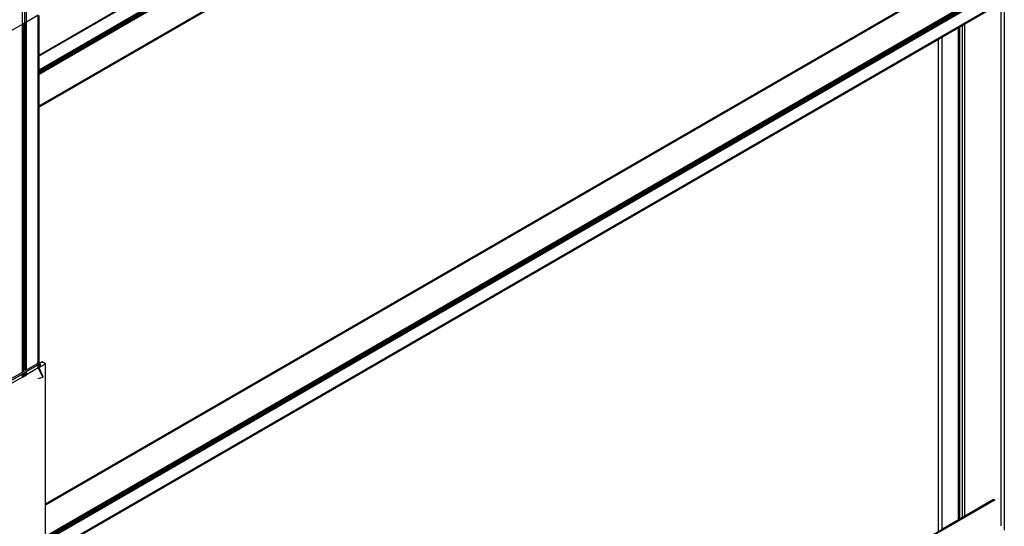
# Model space of a CAD drawing. Header units: millimetres. Extents: x 10 to 1250, y -62 to 528.
# Tile 678 of 909: x 613.59 to 616.26, y 511.6 to 512.97. Entities that reach past the tile are written whole.
import ezdxf

# ---------------------------------------------------------------- set-up
doc = ezdxf.new("R2010")
doc.units = ezdxf.units.MM
doc.header["$LTSCALE"] = 0.05

msp = doc.modelspace()

# ---------------------------------------------------------------- linework, layer by layer
at = {"color": 8}
for p, q in [((613.6437, 512.8722), (615.722, 514.0721)), ((613.6437, 512.8703), (615.724, 514.0714)), ((613.6437, 512.8333), (615.7561, 514.0528)), ((613.6437, 512.8305), (615.7581, 514.0513)), ((613.6437, 512.8273), (615.7598, 514.049)), ((613.6437, 512.8241), (615.7609, 514.0464)), ((613.6437, 512.8213), (615.7613, 514.0439)), ((613.6437, 512.7353), (615.719, 513.9334)), ((613.6437, 512.7334), (615.7184, 513.9313)), ((613.6437, 512.8728), (615.1074, 513.7179)), ((613.6437, 512.7328), (615.2286, 513.6479)), ((613.6612, 511.6588), (616.1899, 513.1187)), ((613.6612, 511.6567), (616.1921, 513.118)), ((613.6612, 511.5719), (616.2511, 513.0672)), ((613.6612, 511.5689), (616.2533, 513.0655)), ((613.6612, 511.5653), (616.2551, 513.063)), ((613.6612, 511.5618), (616.2564, 513.0601)), ((613.6612, 511.5588), (616.2568, 513.0574)), ((613.6612, 511.6595), (616.0786, 513.0552)), ((613.6612, 511.5229), (616.2568, 513.0215)), ((613.6612, 511.5209), (616.2564, 513.0192)), ((616.2568, 513.0215), (616.2568, 511.5877)), ((613.5991, 512.9568), (613.5991, 512.9927)), ((613.6043, 512.9956), (613.6043, 512.9598)), ((613.6095, 512.9628), (613.6095, 512.9986)), ((616.1497, 512.957), (616.2481, 513.0138)), ((616.2481, 511.6617), (616.2481, 513.0138)), ((613.6043, 512.9598), (613.6095, 512.9628)), ((613.6095, 512.9628), (613.6416, 512.9813)), ((613.6095, 512.9607), (613.6095, 512.9628)), ((613.6416, 512.8716), (613.6416, 512.9786)), ((613.6432, 512.8725), (613.6432, 512.9795)), ((613.6437, 512.8728), (613.6437, 512.9798)), ((613.567, 512.9383), (613.5991, 512.9568)), ((613.5991, 512.9568), (613.6043, 512.9598)), ((613.5991, 512.9548), (613.5991, 512.9568)), ((613.5991, 512.9548), (613.6007, 512.9557)), ((613.5991, 512.9541), (613.6007, 512.955)), ((613.5991, 512.9541), (613.5991, 512.9548)), ((613.5991, 512.8471), (613.5991, 512.9541)), ((613.6007, 512.9557), (613.6039, 512.9575)), ((613.6007, 512.9557), (613.6007, 512.9559)), ((613.6007, 512.955), (613.6007, 512.9557)), ((613.6007, 512.955), (613.6013, 512.9553)), ((613.6007, 512.848), (613.6007, 512.955)), ((613.6013, 512.9553), (613.6015, 512.9554)), ((613.6013, 512.9553), (613.6013, 512.9554)), ((613.6013, 512.8483), (613.6013, 512.9553)), ((613.6015, 512.9554), (613.6026, 512.9561)), ((613.6015, 512.8484), (613.6015, 512.9554)), ((613.6039, 512.9575), (613.6026, 512.9561)), ((613.6026, 512.9561), (613.6041, 512.9569)), ((613.6043, 512.9598), (613.6039, 512.9575)), ((613.6039, 512.9575), (613.6071, 512.9594)), ((613.6043, 512.9571), (613.6057, 512.9579)), ((613.6043, 512.8501), (613.6043, 512.9571)), ((613.6043, 512.9571), (613.6043, 512.9571)), ((613.6057, 512.9579), (613.6069, 512.9585)), ((613.6057, 512.8509), (613.6057, 512.9579)), ((613.6069, 512.9585), (613.6071, 512.9587)), ((613.6069, 512.9585), (613.6069, 512.8515)), ((613.6071, 512.9594), (613.6095, 512.9607)), ((613.6071, 512.9587), (613.6095, 512.96)), ((613.6071, 512.9594), (613.6071, 512.9596)), ((613.6071, 512.9587), (613.6071, 512.9594)), ((613.6071, 512.8517), (613.6071, 512.9587)), ((613.6095, 512.96), (613.6095, 512.9607)), ((613.6095, 512.853), (613.6095, 512.96)), ((616.0873, 512.9209), (616.1331, 512.9474)), ((616.1331, 512.9474), (616.1361, 512.9491)), ((616.1331, 511.6169), (616.1331, 512.9474)), ((616.1361, 512.9491), (616.1432, 512.9532)), ((616.1361, 511.6187), (616.1361, 512.9491)), ((616.1432, 512.9532), (616.1497, 512.957)), ((616.1432, 511.6228), (616.1432, 512.9532)), ((616.1497, 511.6266), (616.1497, 512.957)), ((613.6612, 511.5202), (616.0786, 512.9159)), ((616.0786, 512.9159), (616.0873, 512.9209)), ((616.0786, 511.5855), (616.0786, 512.9159)), ((616.0873, 512.9209), (616.0873, 511.5905)), ((613.6416, 512.8716), (613.6432, 512.8725)), ((613.6416, 512.8709), (613.6432, 512.8718)), ((613.6416, 512.8709), (613.6416, 512.8716)), ((613.6416, 512.8691), (613.6416, 512.8709)), ((613.6416, 512.8691), (613.6432, 512.87)), ((613.6416, 512.832), (613.6416, 512.8691)), ((613.6432, 512.8725), (613.6437, 512.8728)), ((613.6432, 512.8718), (613.6432, 512.8725)), ((613.6432, 512.8718), (613.6437, 512.8722)), ((613.6432, 512.87), (613.6432, 512.8718)), ((613.6432, 512.87), (613.6437, 512.8703)), ((613.6432, 512.8329), (613.6432, 512.87)), ((613.6437, 512.8722), (613.6437, 512.8728)), ((613.6437, 512.8703), (613.6437, 512.8722)), ((613.6437, 512.8333), (613.6437, 512.8703)), ((613.5991, 512.8471), (613.6007, 512.848)), ((613.5991, 512.8464), (613.6007, 512.8474)), ((613.5991, 512.8464), (613.5991, 512.8471)), ((613.5991, 512.8446), (613.5991, 512.8464)), ((613.5991, 512.8446), (613.6007, 512.8455)), ((613.5991, 512.8075), (613.5991, 512.8446)), ((613.6007, 512.848), (613.6013, 512.8483)), ((613.6007, 512.8474), (613.6007, 512.848)), ((613.6007, 512.8474), (613.6013, 512.8477)), ((613.6007, 512.8455), (613.6007, 512.8474)), ((613.6007, 512.8455), (613.6013, 512.8458)), ((613.6007, 512.8084), (613.6007, 512.8455)), ((613.6013, 512.8483), (613.6015, 512.8484)), ((613.6013, 512.8477), (613.6013, 512.8483)), ((613.6013, 512.8477), (613.6015, 512.8478)), ((613.6013, 512.8458), (613.6013, 512.8477)), ((613.6013, 512.8458), (613.6015, 512.846)), ((613.6013, 512.8088), (613.6013, 512.8458)), ((613.6015, 512.8478), (613.6015, 512.8484)), ((613.6015, 512.846), (613.6015, 512.8478)), ((613.6015, 512.8089), (613.6015, 512.846)), ((613.6043, 512.8501), (613.6057, 512.8509)), ((613.6043, 512.8494), (613.6057, 512.8502)), ((613.6043, 512.8494), (613.6043, 512.8501)), ((613.6043, 512.8476), (613.6043, 512.8494)), ((613.6043, 512.8476), (613.6057, 512.8484)), ((613.6043, 512.8105), (613.6043, 512.8476)), ((613.6057, 512.8509), (613.6069, 512.8515)), ((613.6057, 512.8502), (613.6069, 512.8509)), ((613.6057, 512.8502), (613.6057, 512.8509)), ((613.6057, 512.8484), (613.6057, 512.8502)), ((613.6057, 512.8484), (613.6069, 512.8491)), ((613.6057, 512.8113), (613.6057, 512.8484)), ((613.6069, 512.8515), (613.6071, 512.8517)), ((613.6069, 512.8515), (613.6069, 512.8509)), ((613.6069, 512.8509), (613.6071, 512.851)), ((613.6069, 512.8509), (613.6069, 512.8491)), ((613.6069, 512.8491), (613.6071, 512.8492)), ((613.6069, 512.8491), (613.6069, 512.812)), ((613.6071, 512.8517), (613.6095, 512.853)), ((613.6071, 512.851), (613.6095, 512.8524)), ((613.6071, 512.851), (613.6071, 512.8517)), ((613.6071, 512.8492), (613.6071, 512.851)), ((613.6071, 512.8492), (613.6095, 512.8506)), ((613.6071, 512.8121), (613.6071, 512.8492)), ((613.6095, 512.8524), (613.6095, 512.853)), ((613.6095, 512.8506), (613.6095, 512.8524)), ((613.6095, 512.8135), (613.6095, 512.8506)), ((613.6416, 512.832), (613.6432, 512.8329)), ((613.6416, 512.8293), (613.6416, 512.832)), ((613.6416, 512.8293), (613.6432, 512.8302)), ((613.6416, 512.8261), (613.6416, 512.8293)), ((613.6432, 512.8329), (613.6437, 512.8333)), ((613.6432, 512.8302), (613.6432, 512.8329)), ((613.6432, 512.8302), (613.6437, 512.8305)), ((613.6432, 512.827), (613.6432, 512.8302)), ((613.6437, 512.8305), (613.6437, 512.8333)), ((613.6437, 512.8273), (613.6437, 512.8305)), ((613.5991, 512.8075), (613.6007, 512.8084)), ((613.5991, 512.8048), (613.5991, 512.8075)), ((613.5991, 512.8048), (613.6007, 512.8057)), ((613.5991, 512.8016), (613.5991, 512.8048)), ((613.5991, 512.8016), (613.6007, 512.8025)), ((613.6007, 512.8084), (613.6013, 512.8088)), ((613.6007, 512.8057), (613.6007, 512.8084)), ((613.6007, 512.8057), (613.6013, 512.806)), ((613.6007, 512.8025), (613.6007, 512.8057)), ((613.6007, 512.8025), (613.6013, 512.8028)), ((613.6007, 512.7993), (613.6007, 512.8025)), ((613.6013, 512.8088), (613.6015, 512.8089)), ((613.6013, 512.806), (613.6013, 512.8088)), ((613.6013, 512.806), (613.6015, 512.8062)), ((613.6013, 512.8028), (613.6013, 512.806)), ((613.6013, 512.8028), (613.6015, 512.8029)), ((613.6013, 512.7996), (613.6013, 512.8028)), ((613.6015, 512.8062), (613.6015, 512.8089)), ((613.6015, 512.8029), (613.6015, 512.8062)), ((613.6015, 512.7997), (613.6015, 512.8029)), ((613.6043, 512.8105), (613.6057, 512.8113)), ((613.6043, 512.8078), (613.6043, 512.8105)), ((613.6043, 512.8078), (613.6057, 512.8086)), ((613.6043, 512.8046), (613.6043, 512.8078)), ((613.6043, 512.8046), (613.6057, 512.8054)), ((613.6043, 512.8013), (613.6043, 512.8046)), ((613.6043, 512.8013), (613.6057, 512.8021)), ((613.6057, 512.8113), (613.6069, 512.812)), ((613.6057, 512.8086), (613.6057, 512.8113)), ((613.6057, 512.8086), (613.6069, 512.8093)), ((613.6057, 512.8054), (613.6057, 512.8086)), ((613.6057, 512.8054), (613.6069, 512.806)), ((613.6057, 512.8021), (613.6057, 512.8054)), ((613.6057, 512.8021), (613.6069, 512.8028)), ((613.6057, 512.7994), (613.6057, 512.8021)), ((613.6069, 512.812), (613.6071, 512.8121)), ((613.6069, 512.812), (613.6069, 512.8093)), ((613.6069, 512.8093), (613.6071, 512.8094)), ((613.6069, 512.8093), (613.6069, 512.806)), ((613.6069, 512.806), (613.6071, 512.8062)), ((613.6069, 512.806), (613.6069, 512.8028)), ((613.6069, 512.8028), (613.6071, 512.8029)), ((613.6069, 512.8028), (613.6069, 512.8001)), ((613.6071, 512.8121), (613.6095, 512.8135)), ((613.6071, 512.8094), (613.6071, 512.8121)), ((613.6071, 512.8094), (613.6095, 512.8108)), ((613.6071, 512.8062), (613.6071, 512.8094)), ((613.6071, 512.8062), (613.6095, 512.8075)), ((613.6071, 512.8029), (613.6071, 512.8062)), ((613.6071, 512.8029), (613.6095, 512.8043)), ((613.6071, 512.8002), (613.6071, 512.8029)), ((613.6095, 512.8108), (613.6095, 512.8135)), ((613.6095, 512.8075), (613.6095, 512.8108)), ((613.6095, 512.8043), (613.6095, 512.8075)), ((613.6095, 512.8016), (613.6095, 512.8043)), ((613.6416, 512.8261), (613.6432, 512.827)), ((613.6416, 512.8228), (613.6416, 512.8261)), ((613.6416, 512.8228), (613.6432, 512.8238)), ((613.6416, 512.8201), (613.6416, 512.8228)), ((613.6416, 512.8201), (613.6432, 512.821)), ((613.6416, 512.734), (613.6416, 512.8201)), ((613.6432, 512.827), (613.6437, 512.8273)), ((613.6432, 512.8238), (613.6432, 512.827)), ((613.6432, 512.8238), (613.6437, 512.8241)), ((613.6432, 512.821), (613.6432, 512.8238)), ((613.6432, 512.821), (613.6437, 512.8213)), ((613.6432, 512.735), (613.6432, 512.821)), ((613.6437, 512.8241), (613.6437, 512.8273)), ((613.6437, 512.8213), (613.6437, 512.8241)), ((613.6437, 512.7353), (613.6437, 512.8213)), ((613.5991, 512.7983), (613.5991, 512.8016)), ((613.5991, 512.7983), (613.6007, 512.7993)), ((613.5991, 512.7956), (613.5991, 512.7983)), ((613.5991, 512.7956), (613.6007, 512.7965)), ((613.5991, 512.7095), (613.5991, 512.7956)), ((613.6007, 512.7993), (613.6013, 512.7996)), ((613.6007, 512.7965), (613.6007, 512.7993)), ((613.6007, 512.7965), (613.6013, 512.7968)), ((613.6007, 512.7105), (613.6007, 512.7965)), ((613.6013, 512.7996), (613.6015, 512.7997)), ((613.6013, 512.7968), (613.6013, 512.7996)), ((613.6013, 512.7968), (613.6015, 512.797)), ((613.6013, 512.7108), (613.6013, 512.7968)), ((613.6015, 512.797), (613.6015, 512.7997)), ((613.6015, 512.7109), (613.6015, 512.797)), ((613.6043, 512.7986), (613.6043, 512.8013)), ((613.6043, 512.7986), (613.6057, 512.7994)), ((613.6043, 512.7125), (613.6043, 512.7986)), ((613.6057, 512.7994), (613.6069, 512.8001)), ((613.6057, 512.7133), (613.6057, 512.7994)), ((613.6069, 512.8001), (613.6071, 512.8002)), ((613.6069, 512.8001), (613.6069, 512.714)), ((613.6071, 512.8002), (613.6095, 512.8016)), ((613.6071, 512.7141), (613.6071, 512.8002)), ((613.6095, 512.7155), (613.6095, 512.8016)), ((613.6416, 512.734), (613.6432, 512.735)), ((613.6416, 512.7322), (613.6416, 512.734)), ((613.6416, 512.7322), (613.6432, 512.7331)), ((613.6416, 512.7316), (613.6432, 512.7325)), ((613.6416, 512.7316), (613.6416, 512.7322)), ((613.6416, 512.0419), (613.6416, 512.7316)), ((613.6432, 512.735), (613.6437, 512.7353)), ((613.6432, 512.7331), (613.6432, 512.735)), ((613.6432, 512.7331), (613.6437, 512.7334)), ((613.6432, 512.7325), (613.6432, 512.7331)), ((613.6432, 512.7325), (613.6437, 512.7328)), ((613.6432, 512.0408), (613.6432, 512.7325)), ((613.6437, 512.7334), (613.6437, 512.7353)), ((613.6437, 512.7328), (613.6437, 512.7334)), ((613.6437, 512.0404), (613.6437, 512.7328)), ((613.5991, 512.7095), (613.6007, 512.7105)), ((613.5991, 512.7077), (613.5991, 512.7095)), ((613.5991, 512.7077), (613.6007, 512.7086)), ((613.5991, 512.7071), (613.6007, 512.708)), ((613.5991, 512.7071), (613.5991, 512.7077)), ((613.5991, 512.0713), (613.5991, 512.7071)), ((613.6007, 512.7105), (613.6013, 512.7108)), ((613.6007, 512.7086), (613.6007, 512.7105)), ((613.6007, 512.7086), (613.6013, 512.709)), ((613.6007, 512.708), (613.6007, 512.7086)), ((613.6007, 512.708), (613.6013, 512.7083)), ((613.6007, 512.0702), (613.6007, 512.708)), ((613.6013, 512.7108), (613.6015, 512.7109)), ((613.6013, 512.709), (613.6013, 512.7108)), ((613.6013, 512.709), (613.6015, 512.7091)), ((613.6013, 512.7083), (613.6013, 512.709)), ((613.6013, 512.7083), (613.6015, 512.7084)), ((613.6013, 512.0698), (613.6013, 512.7083)), ((613.6015, 512.7091), (613.6015, 512.7109)), ((613.6015, 512.7084), (613.6015, 512.7091)), ((613.6015, 512.0696), (613.6015, 512.7084)), ((613.6043, 512.7125), (613.6057, 512.7133)), ((613.6043, 512.7107), (613.6043, 512.7125)), ((613.6043, 512.7107), (613.6057, 512.7115)), ((613.6043, 512.7101), (613.6057, 512.7109)), ((613.6043, 512.7101), (613.6043, 512.7107)), ((613.6043, 512.0677), (613.6043, 512.7101)), ((613.6057, 512.7133), (613.6069, 512.714)), ((613.6057, 512.7115), (613.6057, 512.7133)), ((613.6057, 512.7115), (613.6069, 512.7122)), ((613.6057, 512.7109), (613.6069, 512.7115)), ((613.6057, 512.7109), (613.6057, 512.7115)), ((613.6057, 512.0667), (613.6057, 512.7109)), ((613.6069, 512.714), (613.6071, 512.7141)), ((613.6069, 512.714), (613.6069, 512.7122)), ((613.6069, 512.7122), (613.6071, 512.7123)), ((613.6069, 512.7122), (613.6069, 512.7115)), ((613.6069, 512.7115), (613.6071, 512.7117)), ((613.6069, 512.7115), (613.6069, 512.0659)), ((613.6071, 512.7141), (613.6095, 512.7155)), ((613.6071, 512.7123), (613.6071, 512.7141)), ((613.6071, 512.7123), (613.6095, 512.7137)), ((613.6071, 512.7117), (613.6095, 512.713)), ((613.6071, 512.7117), (613.6071, 512.7123)), ((613.6071, 512.0658), (613.6071, 512.7117)), ((613.6095, 512.7137), (613.6095, 512.7155)), ((613.6095, 512.713), (613.6095, 512.7137)), ((613.6095, 512.0641), (613.6095, 512.713)), ((613.6007, 512.0702), (613.5991, 512.0713)), ((613.5991, 512.07), (613.5991, 512.0713)), ((613.6007, 512.0689), (613.5991, 512.07)), ((613.5991, 512.0667), (613.5991, 512.07)), ((613.6007, 512.0656), (613.5991, 512.0667)), ((613.5991, 512.0166), (613.5991, 512.0667)), ((613.6013, 512.0698), (613.6007, 512.0702)), ((613.6007, 512.0689), (613.6007, 512.0702)), ((613.6013, 512.0685), (613.6007, 512.0689)), ((613.6007, 512.0656), (613.6007, 512.0689)), ((613.6013, 512.0653), (613.6007, 512.0656)), ((613.6007, 512.018), (613.6007, 512.0656)), ((613.6015, 512.0696), (613.6013, 512.0698)), ((613.6013, 512.0685), (613.6013, 512.0698)), ((613.6015, 512.0683), (613.6013, 512.0685)), ((613.6013, 512.0653), (613.6013, 512.0685)), ((613.6013, 512.0197), (613.6013, 512.0653)), ((613.6015, 512.0651), (613.6013, 512.0653)), ((613.6015, 512.0683), (613.6015, 512.0696)), ((613.6015, 512.0651), (613.6015, 512.0683)), ((613.6015, 512.022), (613.6015, 512.0651)), ((613.6057, 512.0667), (613.6043, 512.0677)), ((613.6043, 512.0664), (613.6043, 512.0677)), ((613.6043, 512.0632), (613.6043, 512.0664)), ((613.6057, 512.0654), (613.6043, 512.0664)), ((613.6057, 512.0622), (613.6043, 512.0632)), ((613.6043, 512.0632), (613.6043, 512.0215)), ((613.6069, 512.0659), (613.6057, 512.0667)), ((613.6057, 512.0654), (613.6057, 512.0667)), ((613.6057, 512.0622), (613.6057, 512.0654)), ((613.6069, 512.0646), (613.6057, 512.0654)), ((613.6057, 512.0239), (613.6057, 512.0622)), ((613.6069, 512.0614), (613.6057, 512.0622)), ((613.6071, 512.0658), (613.6069, 512.0659)), ((613.6069, 512.0659), (613.6069, 512.0646)), ((613.6071, 512.0644), (613.6069, 512.0646)), ((613.6069, 512.0646), (613.6069, 512.0614)), ((613.6069, 512.0614), (613.6069, 512.0243)), ((613.6071, 512.0612), (613.6069, 512.0614)), ((613.6095, 512.0641), (613.6071, 512.0658)), ((613.6071, 512.0644), (613.6071, 512.0658)), ((613.6095, 512.0628), (613.6071, 512.0644)), ((613.6071, 512.0612), (613.6071, 512.0644)), ((613.6095, 512.0596), (613.6071, 512.0612)), ((613.6071, 512.0217), (613.6071, 512.0612)), ((613.6095, 512.0628), (613.6095, 512.0641)), ((613.6095, 512.0596), (613.6095, 512.0628)), ((613.6095, 512.0225), (613.6095, 512.0596)), ((613.6399, 512.0385), (613.5712, 511.9988)), ((613.6095, 512.0168), (613.6395, 512.0341)), ((613.6399, 512.0385), (613.6387, 512.0394)), ((613.6395, 512.0341), (613.641, 512.0347)), ((613.6429, 512.0396), (613.6399, 512.0385)), ((613.641, 512.0347), (613.6405, 512.035)), ((613.641, 512.0347), (613.6416, 512.0346)), ((613.6416, 512.0349), (613.6415, 512.035)), ((613.6432, 512.0408), (613.6416, 512.0419)), ((613.6416, 512.0406), (613.6416, 512.0419)), ((613.6429, 512.0396), (613.6416, 512.0406)), ((613.6416, 512.0404), (613.6416, 512.0406)), ((613.6416, 512.0349), (613.6416, 512.0359)), ((613.6422, 512.0345), (613.6416, 512.0349)), ((613.6416, 512.0346), (613.6416, 512.0349)), ((613.6416, 512.0346), (613.6422, 512.0345)), ((613.6416, 512.0345), (613.6416, 512.0346)), ((613.643, 512.0335), (613.6416, 512.0345)), ((613.6416, 512.0331), (613.6416, 512.0345)), ((613.6416, 512.0331), (613.6431, 512.032)), ((613.6416, 512.0325), (613.6416, 512.0331)), ((613.6416, 512.0325), (613.6431, 512.0312)), ((613.6416, 512.0296), (613.6416, 512.0325)), ((613.6418, 512.0295), (613.6416, 512.0296)), ((613.6416, 512.0295), (613.6416, 512.0296)), ((613.6418, 512.0295), (613.6416, 512.0295)), ((613.6416, 512.0294), (613.6418, 512.0295)), ((613.6416, 512.0294), (613.6416, 512.0295)), ((613.6416, 512.0266), (613.6416, 512.0294)), ((613.6428, 512.028), (613.6418, 512.0295)), ((613.6422, 512.0345), (613.643, 512.0335)), ((613.6431, 512.0312), (613.6428, 512.028)), ((613.6454, 512.0392), (613.6429, 512.0396)), ((613.643, 512.0335), (613.6431, 512.032)), ((613.6432, 512.0371), (613.6431, 512.0372)), ((613.6431, 512.032), (613.6432, 512.0371)), ((613.6432, 512.0311), (613.6431, 512.032)), ((613.6431, 512.032), (613.6431, 512.0312)), ((613.6431, 512.0312), (613.6432, 512.0311)), ((613.6432, 512.0404), (613.6432, 512.0408)), ((613.6437, 512.0404), (613.6432, 512.0408)), ((613.6432, 512.0371), (613.6432, 512.0373)), ((613.6437, 512.0368), (613.6432, 512.0371)), ((613.6432, 512.0311), (613.6437, 512.0295)), ((613.6432, 512.0279), (613.6432, 512.0311)), ((613.6437, 512.0295), (613.6432, 512.0279)), ((613.6432, 512.0275), (613.6467, 512.0295)), ((613.6454, 512.0392), (613.6437, 512.0404)), ((613.6451, 512.0386), (613.6437, 512.0378)), ((613.6437, 512.0368), (613.6437, 512.0378)), ((613.6437, 512.0295), (613.6437, 512.0368)), ((613.6472, 512.0344), (613.6437, 512.0368)), ((613.6451, 512.0386), (613.6449, 512.0388)), ((613.6456, 512.0389), (613.6451, 512.0386)), ((613.6469, 512.0374), (613.6451, 512.0386)), ((613.6456, 512.0389), (613.6454, 512.0392)), ((613.6525, 512.0429), (613.6456, 512.0389)), ((613.6469, 512.0374), (613.6456, 512.0389)), ((613.6467, 512.0295), (613.6612, 512.0379)), ((613.6467, 512.0295), (613.6472, 512.0344)), ((613.6472, 512.0344), (613.6469, 512.0374)), ((613.6612, 512.0379), (613.6525, 512.0429)), ((613.6612, 511.6595), (613.6612, 512.0379)), ((613.5708, 511.9944), (613.5991, 512.0108)), ((613.5991, 512.0108), (613.5993, 512.0109)), ((613.5991, 512.0089), (613.5991, 512.0108)), ((613.5991, 512.0089), (613.6007, 512.0098)), ((613.5991, 512.008), (613.5991, 512.0089)), ((613.5991, 512.008), (613.6007, 512.0066)), ((613.6007, 512.0074), (613.5991, 512.008)), ((613.5991, 512.0021), (613.5991, 512.008)), ((613.5991, 512.0021), (613.6095, 512.008)), ((613.6007, 512.0034), (613.5991, 512.0021)), ((613.5993, 512.0109), (613.6007, 512.0117)), ((613.5993, 512.0109), (613.6007, 512.0101)), ((613.6007, 512.0117), (613.6013, 512.0121)), ((613.6007, 512.0101), (613.6007, 512.0117)), ((613.6007, 512.0101), (613.601, 512.01)), ((613.6007, 512.0098), (613.6007, 512.0101)), ((613.6007, 512.0098), (613.601, 512.01)), ((613.6007, 512.0074), (613.6007, 512.0098)), ((613.6007, 512.0066), (613.6007, 512.0074)), ((613.6013, 512.0072), (613.6007, 512.0074)), ((613.6007, 512.0066), (613.6013, 512.005)), ((613.6007, 512.0034), (613.6007, 512.0066)), ((613.6013, 512.005), (613.6007, 512.0034)), ((613.601, 512.01), (613.6013, 512.0101)), ((613.601, 512.01), (613.6013, 512.0098)), ((613.6013, 512.0121), (613.6015, 512.0122)), ((613.6013, 512.0101), (613.6013, 512.0121)), ((613.6013, 512.0101), (613.6015, 512.0103)), ((613.6013, 512.0098), (613.6013, 512.0101)), ((613.6013, 512.0098), (613.6015, 512.0096)), ((613.6013, 512.0072), (613.6013, 512.0098)), ((613.6013, 512.005), (613.6013, 512.0072)), ((613.6015, 512.0071), (613.6013, 512.0072)), ((613.6015, 512.0122), (613.6043, 512.0138)), ((613.6015, 512.0103), (613.6015, 512.0122)), ((613.6015, 512.0103), (613.6025, 512.0109)), ((613.6015, 512.0096), (613.6015, 512.0103)), ((613.6015, 512.0071), (613.6015, 512.0096)), ((613.6015, 512.0071), (613.6043, 512.0068)), ((613.6043, 512.0138), (613.6057, 512.0146)), ((613.6043, 512.0119), (613.6043, 512.0138)), ((613.6043, 512.0119), (613.6057, 512.0127)), ((613.6043, 512.0089), (613.6043, 512.0119)), ((613.6043, 512.0089), (613.6057, 512.009)), ((613.6043, 512.0068), (613.6043, 512.0089)), ((613.6071, 512.0071), (613.6043, 512.0068)), ((613.6057, 512.0146), (613.6069, 512.0153)), ((613.6057, 512.0127), (613.6057, 512.0146)), ((613.6057, 512.0127), (613.6069, 512.0134)), ((613.6057, 512.009), (613.6057, 512.0127)), ((613.6057, 512.009), (613.6069, 512.0095)), ((613.6069, 512.0153), (613.6071, 512.0154)), ((613.6069, 512.0153), (613.6069, 512.0134)), ((613.6069, 512.0134), (613.6071, 512.0135)), ((613.6069, 512.0134), (613.6069, 512.0095)), ((613.6069, 512.0095), (613.6071, 512.0096)), ((613.6071, 512.0154), (613.6095, 512.0168)), ((613.6071, 512.0135), (613.6071, 512.0154)), ((613.6071, 512.0135), (613.6095, 512.0149)), ((613.6071, 512.0096), (613.6071, 512.0135)), ((613.6071, 512.0096), (613.6095, 512.011)), ((613.6071, 512.0071), (613.6071, 512.0096)), ((613.6095, 512.008), (613.6071, 512.0071)), ((613.6415, 512.0265), (613.6095, 512.008)), ((613.6095, 512.0149), (613.6095, 512.0168)), ((613.6095, 512.011), (613.6095, 512.0149)), ((613.6095, 512.008), (613.6095, 512.011)), ((613.6416, 512.0266), (613.6415, 512.0265)), ((613.6415, 512.0265), (613.6422, 512.0255)), ((613.6427, 512.0275), (613.6416, 512.0266)), ((613.6416, 512.0266), (613.6427, 512.0272)), ((613.6416, 512.0253), (613.6422, 512.0255)), ((613.6422, 512.0255), (613.6533, 512.0022)), ((613.6428, 512.028), (613.6427, 512.0275)), ((613.643, 512.0278), (613.6427, 512.0275)), ((613.6427, 512.0275), (613.6427, 512.0272)), ((613.6427, 512.0272), (613.6432, 512.0275)), ((613.643, 512.0278), (613.6428, 512.028)), ((613.6432, 512.0279), (613.643, 512.0278)), ((613.6432, 512.0275), (613.643, 512.0278)), ((613.6439, 512.0265), (613.6432, 512.0275)), ((613.6433, 512.0263), (613.6439, 512.0265)), ((613.6552, 512.0028), (613.6439, 512.0265)), ((613.6533, 512.0022), (613.6552, 512.0028)), ((613.6533, 512.0022), (613.6535, 512.0018)), ((613.6535, 512.0018), (613.6552, 512.0028)), ((613.5991, 512.0021), (613.5671, 511.9836)), ((613.6416, 511.9982), (613.6535, 512.0018)), ((613.6612, 510.1891), (616.2296, 511.672)), ((613.6612, 510.1871), (616.2318, 511.6712)), ((613.6612, 511.6588), (613.6612, 511.6595)), ((613.6612, 511.6567), (613.6612, 511.6588)), ((613.6612, 511.5719), (613.6612, 511.6567)), ((616.1497, 511.6266), (616.2278, 511.6716)), ((616.2481, 511.5992), (616.2481, 511.6617)), ((616.0873, 511.5905), (616.1331, 511.6169)), ((616.1331, 511.6169), (616.1361, 511.6187)), ((616.1361, 511.6187), (616.1432, 511.6228)), ((616.1432, 511.6228), (616.1497, 511.6266))]:
    msp.add_line(p, q, dxfattribs=at)

doc.saveas('drawing.dxf')
